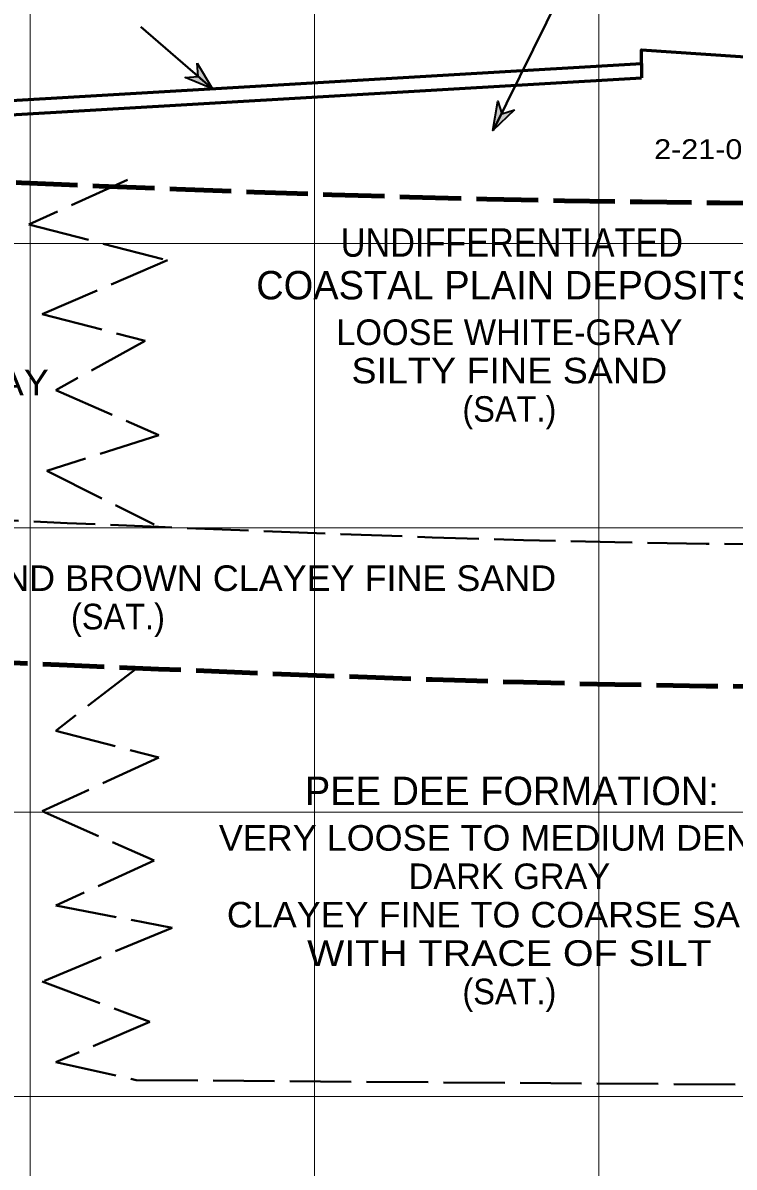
# Model space of a CAD drawing. Extents: x -76 to 974, y -1080 to -735.
# Drawn here: x 633.79 to 658.81, y -964.57 to -924.34 of the extents above; entities that cross this region are included whole.
import ezdxf
from ezdxf.enums import TextEntityAlignment as Align

# ---------------------------------------------------------------- set-up
doc = ezdxf.new("R2010")
doc.units = 0
doc.header["$LTSCALE"] = 0.36
doc.linetypes.add('LONG_DASHED', pattern=[7.5, 6, -1.5])
for name, color, linetype, lineweight in [('10', 7, 'Continuous', 35), ('27', 7, 'Continuous', 40), ('28', 7, 'LONG_DASHED', 60), ('7', 7, 'Continuous', 13)]:
    doc.layers.add(name, color=color, linetype=linetype, lineweight=lineweight)
doc.layers.add('29', color=7, linetype='Continuous')

msp = doc.modelspace()

# ---------------------------------------------------------------- hatches: boundary and pattern name
at = {"layer": '10'}
for points in [[(639.9251, -925.7574), (640.4627, -926.655), (639.4943, -926.2596), (639.9607, -926.2238)], [(651.0782, -927.3936), (650.3253, -928.1201), (650.4917, -927.0874), (650.632, -927.5337)]]:
    msp.add_hatch(color=256, dxfattribs=at).paths.add_polyline_path(points)

# ---------------------------------------------------------------- linework, layer by layer
for points in [[(639.9251, -925.7574), (640.4627, -926.655), (639.4943, -926.2596), (639.9607, -926.2238)], [(651.0782, -927.3936), (650.3253, -928.1201), (650.4917, -927.0874), (650.632, -927.5337)]]:
    msp.add_lwpolyline(points, close=True, dxfattribs=at)
at = {"layer": '27'}
for p, q in [((650.3255, -928.1203), (654.6081, -919.4721)), ((640.4629, -926.6548), (637.9425, -924.4725))]:
    msp.add_line(p, q, dxfattribs=at)
at = {"layer": '28', "linetype": 'Continuous'}
for p in [(655.546, -925.77), (625.3793, -928.0409)]:
    msp.add_line(p, (655.546, -926.2709), dxfattribs=at)
msp.add_lwpolyline([(604.3793, -928.49), (608.3794, -929.09), (610.3793, -928.76), (617.3793, -929.16), (619.3793, -928.73), (622.2126, -927.25), (625.3793, -926.94), (625.3793, -927.54), (655.546, -925.77), (655.546, -925.28), (663.3793, -925.81), (664.7963, -925.6789), (667.2963, -925.6789), (669.0459, -926.34)], dxfattribs=at)
at = {"layer": '28', "lineweight": 40}
for points in [[(637.4708, -929.8592), (634.0032, -931.4256), (638.8821, -932.6857), (634.4753, -934.5757), (638.0952, -935.5207), (634.9475, -937.2532), (638.5673, -938.8282), (634.6327, -940.0882), (638.4099, -941.9782)], [(637.7933, -947.0356), (634.9475, -949.2232), (638.5673, -950.1682), (634.4753, -952.0582), (638.4099, -953.7907), (634.9475, -955.3657), (639.0395, -956.1532), (634.4753, -958.0432), (638.2525, -959.4607), (634.9475, -960.8783), (637.7804, -961.5083)], [(637.7804, -961.5083), (661.0289, -961.6789), (664.7963, -961.6789), (667.2963, -961.6789), (677.5986, -961.679)]]:
    msp.add_lwpolyline(points, dxfattribs=at)
at = {"layer": '28', "lineweight": 100}
for points in [[(617.3793, -929.16), (661.0289, -930.6789), (664.7963, -930.6789), (667.2963, -930.6789), (668.0733, -930.6789)], [(596.7031, -946.2307), (603.4063, -946.1789), (607.1738, -946.1789), (609.6738, -946.1789), (661.0289, -947.6789), (664.7963, -947.6789), (667.2963, -947.6789), (678.3855, -947.6789)]]:
    msp.add_spline(points, degree=3, dxfattribs=at)
at = {"layer": '28', "lineweight": 40}
msp.add_spline([(596.3883, -941.1907), (603.4063, -941.1789), (607.1737, -941.1789), (609.6738, -941.1789), (661.0289, -942.6789), (664.7963, -942.6789), (667.2963, -942.6789), (677.9134, -942.6789)], degree=3, dxfattribs=at)
at = {"layer": '7'}
for p, q in [((634.0463, -1042.0988), (634.0463, -895.7205)), ((644.0463, -1042.0988), (644.0463, -895.7205)), ((654.0463, -1042.0988), (654.0463, -895.7205)), ((609.6738, -932.09), (664.7963, -932.09)), ((609.6738, -942.09), (664.7963, -942.09)), ((609.6738, -952.09), (664.7963, -952.09)), ((609.6738, -962.09), (664.7963, -962.09))]:
    msp.add_line(p, q, dxfattribs=at)

# ---------------------------------------------------------------- texts
at = {"layer": '27', "width": 1.15}
msp.add_text('2-21-08', height=0.6976, dxfattribs=at).set_placement((657.8417, -929.1273), align=Align.CENTER)
at = {"layer": '29'}
for s, height, width, p in [('UNDIFFERENTIATED', 1, 0.9, (650.9896, -932.5595)), ('SILTY FINE SAND', 0.9, 1.1, (650.9015, -937.0128)), ('WITH TRACE OF SILT AND CLAY', 0.9, 1.1, (624.4071, -937.427)), ('(SAT.)', 0.9, 0.95, (650.9016, -938.3628)), ('LOOSE ORANGE AND BROWN CLAYEY FINE SAND', 0.9, 1.05, (637.1358, -944.3109)), ('(SAT.)', 0.9, 0.95, (637.1359, -945.6609)), ('VERY LOOSE TO MEDIUM DENSE', 0.9, 1.05, (650.9016, -953.4428)), ('CLAYEY FINE TO COARSE SAND', 0.9, 1.05, (650.9015, -956.1428)), ('WITH TRACE OF SILT', 0.9, 1.15, (650.9015, -957.4928)), ('(SAT.)', 0.9, 0.95, (650.9016, -958.8428))]:
    msp.add_text(s, height=height, dxfattribs=dict(at, width=width)).set_placement(p, align=Align.CENTER)
for s, height, p in [('COASTAL PLAIN DEPOSITS:', 1, (650.9897, -934.0595)), ('LOOSE WHITE-GRAY', 0.9, (650.9015, -935.6628)), ('PEE DEE FORMATION:', 1, (650.9896, -951.8396)), ('DARK GRAY', 0.9, (650.9015, -954.7928))]:
    msp.add_text(s, height=height, dxfattribs=at).set_placement(p, align=Align.CENTER)

doc.saveas('drawing.dxf')
